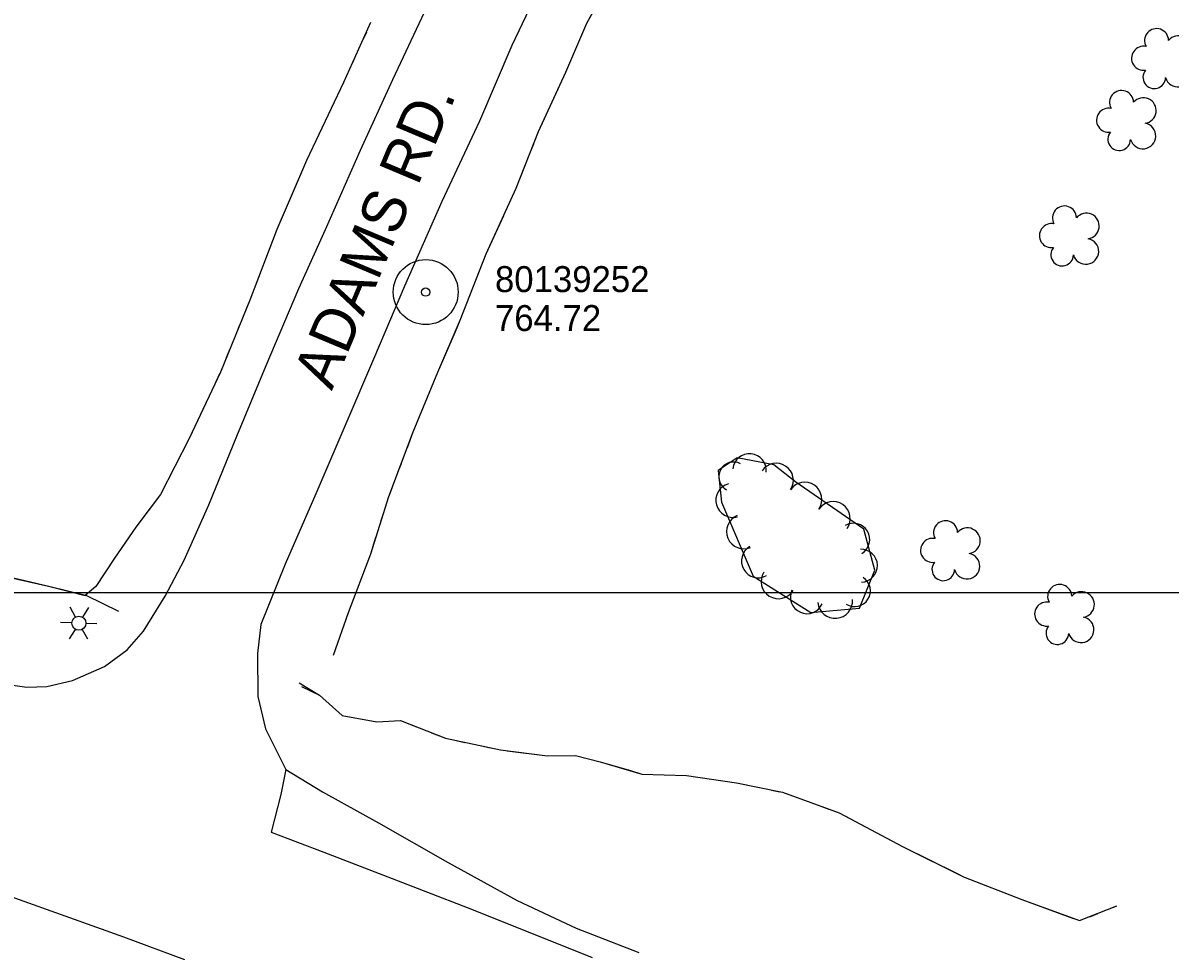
# Model space of a CAD drawing. Extents: x 591954 to 597000, y 198576 to 213500.
# Drawn here: x 595615.2 to 595880.1, y 204417.2 to 204631.6 of the extents above; entities that cross this region are included whole.
import ezdxf

# ---------------------------------------------------------------- set-up
doc = ezdxf.new("R2010")
doc.units = 0
for name, color, linetype in [('Level 10', 7, 'Continuous'), ('Level 11', 7, 'Continuous'), ('Level 14', 7, 'Continuous'), ('Level 18', 7, 'Continuous'), ('Level 19', 7, 'Continuous'), ('Level 3', 7, 'Continuous'), ('Level 6', 7, 'Continuous')]:
    doc.layers.add(name, color=color, linetype=linetype)

msp = doc.modelspace()

# ---------------------------------------------------------------- linework, layer by layer
at = {"layer": 'Level 10'}
for q in [(597000, 204500), (597000, 204500), (596500, 204500), (597000, 204500)]:
    msp.add_line((595000, 204500), q, dxfattribs=at)
at = {"layer": 'Level 11'}
for points in [[(595735.34, 204641.71), (595728.11, 204626.39), (595720.6, 204608.94), (595711.93, 204590.38), (595703.35, 204570.84), (595696.37, 204554.51), (595689.77, 204539.03), (595682.82, 204522.82), (595675.74, 204506.61), (595670.15, 204492.66), (595669.38, 204485.97), (595669.47, 204476.02), (595671.2, 204468.5), (595675.94, 204459.14)], [(595735.34, 204641.71), (595728.11, 204626.39), (595720.6, 204608.94), (595711.93, 204590.38), (595703.35, 204570.84), (595696.37, 204554.51), (595689.77, 204539.03), (595682.82, 204522.82), (595675.74, 204506.61), (595670.15, 204492.66), (595669.38, 204485.97), (595669.47, 204476.02), (595671.2, 204468.5), (595675.94, 204459.14)], [(595735.34, 204641.71), (595728.11, 204626.39), (595720.6, 204608.94), (595711.93, 204590.38), (595703.35, 204570.84), (595696.37, 204554.51), (595689.77, 204539.03), (595682.82, 204522.82), (595675.74, 204506.61), (595670.15, 204492.66), (595669.38, 204485.97), (595669.47, 204476.02), (595671.2, 204468.5), (595675.94, 204459.14)], [(595608.51, 204479.26), (595616.06, 204478.17), (595620.71, 204478.3), (595626.61, 204479.7), (595634.05, 204482.96), (595639.24, 204486.77), (595643.01, 204491.08), (595648.02, 204499.17), (595652.39, 204507.49), (595658.13, 204520.29), (595664.59, 204536.14), (595671.34, 204552.48), (595678.94, 204570.24), (595685.09, 204583.94), (595693.13, 204602.2), (595700.65, 204618.59), (595707.93, 204634.16)], [(595608.51, 204479.26), (595616.06, 204478.17), (595620.71, 204478.3), (595626.61, 204479.7), (595634.05, 204482.96), (595639.24, 204486.77), (595643.01, 204491.08), (595648.02, 204499.17), (595652.39, 204507.49), (595658.13, 204520.29), (595664.59, 204536.14), (595671.34, 204552.48), (595678.94, 204570.24), (595685.09, 204583.94), (595693.13, 204602.2), (595700.65, 204618.59), (595707.93, 204634.16)], [(595608.51, 204479.26), (595616.06, 204478.17), (595620.71, 204478.3), (595626.61, 204479.7), (595634.05, 204482.96), (595639.24, 204486.77), (595643.01, 204491.08), (595648.02, 204499.17), (595652.39, 204507.49), (595658.13, 204520.29), (595664.59, 204536.14), (595671.34, 204552.48), (595678.94, 204570.24), (595685.09, 204583.94), (595693.13, 204602.2), (595700.65, 204618.59), (595707.93, 204634.16)], [(595675.94, 204459.14), (595674.72, 204453.34), (595672.48, 204444.68)], [(595675.94, 204459.14), (595674.72, 204453.34), (595672.48, 204444.68)], [(595675.94, 204459.14), (595674.72, 204453.34), (595672.48, 204444.68)], [(595675.94, 204459.14), (595684.38, 204453.97), (595697.3, 204446.8), (595713.27, 204437.72), (595729.32, 204428.83), (595742.95, 204422.51), (595757.43, 204416.87)], [(595675.94, 204459.14), (595684.38, 204453.97), (595697.3, 204446.8), (595713.27, 204437.72), (595729.32, 204428.83), (595742.95, 204422.51), (595757.43, 204416.87)], [(595675.94, 204459.14), (595684.38, 204453.97), (595697.3, 204446.8), (595713.27, 204437.72), (595729.32, 204428.83), (595742.95, 204422.51), (595757.43, 204416.87)], [(595672.48, 204444.68), (595684.68, 204440.02), (595699.46, 204434.36), (595717.79, 204427.21), (595732.67, 204421.31), (595746.68, 204415.71)], [(595672.48, 204444.68), (595684.68, 204440.02), (595699.46, 204434.36), (595717.79, 204427.21), (595732.67, 204421.31), (595746.68, 204415.71)], [(595672.48, 204444.68), (595684.68, 204440.02), (595699.46, 204434.36), (595717.79, 204427.21), (595732.67, 204421.31), (595746.68, 204415.71)], [(595612.15, 204429.84), (595625.92, 204424.92), (595638.43, 204420.47), (595652.48, 204415.25)], [(595612.15, 204429.84), (595625.92, 204424.92), (595638.43, 204420.47), (595652.48, 204415.25)], [(595612.15, 204429.84), (595625.92, 204424.92), (595638.43, 204420.47), (595652.48, 204415.25)]]:
    msp.add_lwpolyline(points, dxfattribs=at)
at = {"layer": 'Level 14'}
for p, q in [((595627.3, 204494.36), (595626.1, 204496.66)), ((595627.3, 204494.36), (595626.1, 204496.66)), ((595629, 204494.35), (595630.37, 204496.58)), ((595629, 204494.35), (595630.37, 204496.58)), ((595626.47, 204493), (595623.86, 204493.07)), ((595626.47, 204493), (595623.86, 204493.07)), ((595629.74, 204492.91), (595632.26, 204492.84)), ((595629.74, 204492.91), (595632.26, 204492.84)), ((595627.22, 204491.51), (595625.86, 204489.32)), ((595627.22, 204491.51), (595625.86, 204489.32)), ((595628.86, 204491.46), (595630.1, 204489.29)), ((595628.86, 204491.46), (595630.1, 204489.29))]:
    msp.add_line(p, q, dxfattribs=at)
msp.add_circle((595628.1, 204492.93), 1.64, dxfattribs=at)
msp.add_circle((595628.1, 204492.93), 1.64, dxfattribs=at)
at = {"layer": 'Level 18'}
msp.add_lwpolyline([(595793.68, 204525.49), (595788.6, 204529.53), (595780.17, 204531.18), (595775.75, 204528.2), (595776.55, 204520.92), (595783.82, 204503.78), (595797.19, 204495.43), (595808.43, 204496.44), (595811.95, 204505.2), (595809.42, 204514.69), (595793.68, 204525.49)], dxfattribs=at)
msp.add_lwpolyline([(595793.68, 204525.49), (595788.6, 204529.53), (595780.17, 204531.18), (595775.75, 204528.2), (595776.55, 204520.92), (595783.82, 204503.78), (595797.19, 204495.43), (595808.43, 204496.44), (595811.95, 204505.2), (595809.42, 204514.69), (595793.68, 204525.49)], dxfattribs=at)
msp.add_lwpolyline([(595793.68, 204525.49), (595788.6, 204529.53), (595780.17, 204531.18), (595775.75, 204528.2), (595776.55, 204520.92), (595783.82, 204503.78), (595797.19, 204495.43), (595808.43, 204496.44), (595811.95, 204505.2), (595809.42, 204514.69), (595793.68, 204525.49)], dxfattribs=at)
for centre, radius, start, end in [((595877.04, 204627.54), 2.78, 1.3946, 209.1675), ((595877.04, 204627.54), 2.78, 1.3946, 209.1675), ((595877.04, 204627.54), 2.78, 1.3946, 209.1675), ((595882.08, 204625.69), 2.97, 278.4237, 139.6575), ((595882.08, 204625.69), 2.97, 278.4237, 139.6575), ((595882.08, 204625.69), 2.97, 278.4237, 139.6575), ((595874.04, 204623.47), 2.78, 78.0716, 279.0826), ((595874.04, 204623.47), 2.78, 78.0716, 279.0826), ((595874.04, 204623.47), 2.78, 78.0716, 279.0826), ((595881.97, 204619.83), 2.97, 196.0745, 79.0477), ((595881.97, 204619.83), 2.97, 196.0745, 79.0477), ((595881.97, 204619.83), 2.97, 196.0745, 79.0477), ((595876.5, 204619.07), 2.61, 140.7797, 358.7123), ((595876.5, 204619.07), 2.61, 140.7797, 358.7123), ((595876.5, 204619.07), 2.61, 140.7797, 358.7123), ((595868.94, 204613.24), 2.78, 1.3946, 209.1675), ((595868.94, 204613.24), 2.78, 1.3946, 209.1675), ((595868.94, 204613.24), 2.78, 1.3946, 209.1675), ((595873.98, 204611.38), 2.97, 278.4237, 139.6575), ((595873.98, 204611.38), 2.97, 278.4237, 139.6575), ((595873.98, 204611.38), 2.97, 278.4237, 139.6575), ((595865.94, 204609.16), 2.78, 78.0716, 279.0826), ((595865.94, 204609.16), 2.78, 78.0716, 279.0826), ((595865.94, 204609.16), 2.78, 78.0716, 279.0826), ((595868.4, 204604.76), 2.61, 140.7797, 358.7123), ((595868.4, 204604.76), 2.61, 140.7797, 358.7123), ((595868.4, 204604.76), 2.61, 140.7797, 358.7123), ((595873.87, 204605.53), 2.97, 196.0745, 79.0477), ((595873.87, 204605.53), 2.97, 196.0745, 79.0477), ((595873.87, 204605.53), 2.97, 196.0745, 79.0477), ((595855.76, 204586.56), 2.78, 1.3946, 209.1675), ((595855.76, 204586.56), 2.78, 1.3946, 209.1675), ((595855.76, 204586.56), 2.78, 1.3946, 209.1675), ((595852.76, 204582.49), 2.78, 78.0716, 279.0826), ((595852.76, 204582.49), 2.78, 78.0716, 279.0826), ((595852.76, 204582.49), 2.78, 78.0716, 279.0826), ((595860.8, 204584.71), 2.97, 278.4237, 139.6575), ((595860.8, 204584.71), 2.97, 278.4237, 139.6575), ((595860.8, 204584.71), 2.97, 278.4237, 139.6575), ((595855.22, 204578.09), 2.61, 140.7797, 358.7123), ((595855.22, 204578.09), 2.61, 140.7797, 358.7123), ((595855.22, 204578.09), 2.61, 140.7797, 358.7123), ((595860.69, 204578.85), 2.97, 196.0745, 79.0477), ((595860.69, 204578.85), 2.97, 196.0745, 79.0477), ((595860.69, 204578.85), 2.97, 196.0745, 79.0477), ((595783, 204528.22), 3.87, 354.0743, 174.059), ((595783, 204528.22), 3.87, 354.0743, 174.059), ((595783, 204528.22), 3.87, 354.0743, 174.059), ((595779.33, 204526.77), 3.42, 61.9436, 241.9282), ((595779.33, 204526.77), 3.42, 61.9436, 241.9282), ((595779.33, 204526.77), 3.42, 61.9436, 241.9282), ((595789.21, 204525.97), 3.92, 326.8367, 146.8214), ((595789.21, 204525.97), 3.92, 326.8367, 146.8214), ((595789.21, 204525.97), 3.92, 326.8367, 146.8214), ((595779.18, 204521.33), 3.95, 105.2545, 285.2392), ((595779.18, 204521.33), 3.95, 105.2545, 285.2392), ((595779.18, 204521.33), 3.95, 105.2545, 285.2392), ((595795.76, 204521.55), 3.95, 325.5444, 145.5291), ((595795.76, 204521.55), 3.95, 325.5444, 145.5291), ((595795.76, 204521.55), 3.95, 325.5444, 145.5291), ((595802.29, 204517.04), 3.99, 325.5332, 145.5178), ((595802.29, 204517.04), 3.99, 325.5332, 145.5178), ((595802.29, 204517.04), 3.99, 325.5332, 145.5178), ((595781.7, 204514.12), 3.99, 112.9942, 292.9789), ((595781.7, 204514.12), 3.99, 112.9942, 292.9789), ((595781.7, 204514.12), 3.99, 112.9942, 292.9789), ((595828.3, 204513.85), 2.78, 1.3946, 209.1675), ((595828.3, 204513.85), 2.78, 1.3946, 209.1675), ((595828.3, 204513.85), 2.78, 1.3946, 209.1675), ((595807.03, 204512.28), 3.75, 301.1586, 121.1433), ((595807.03, 204512.28), 3.75, 301.1586, 121.1433), ((595807.03, 204512.28), 3.75, 301.1586, 121.1433), ((595833.34, 204511.99), 2.97, 278.4237, 139.6575), ((595833.34, 204511.99), 2.97, 278.4237, 139.6575), ((595833.34, 204511.99), 2.97, 278.4237, 139.6575), ((595825.3, 204509.77), 2.78, 78.0716, 279.0826), ((595825.3, 204509.77), 2.78, 78.0716, 279.0826), ((595825.3, 204509.77), 2.78, 78.0716, 279.0826), ((595785.03, 204507.29), 3.87, 119.9333, 299.918), ((595785.03, 204507.29), 3.87, 119.9333, 299.918), ((595785.03, 204507.29), 3.87, 119.9333, 299.918), ((595808.76, 204506.23), 3.8, 271.5833, 91.568), ((595808.76, 204506.23), 3.8, 271.5833, 91.568), ((595808.76, 204506.23), 3.8, 271.5833, 91.568), ((595833.23, 204506.13), 2.97, 196.0745, 79.0477), ((595833.23, 204506.13), 2.97, 196.0745, 79.0477), ((595833.23, 204506.13), 2.97, 196.0745, 79.0477), ((595827.76, 204505.37), 2.61, 140.7797, 358.7123), ((595827.76, 204505.37), 2.61, 140.7797, 358.7123), ((595827.76, 204505.37), 2.61, 140.7797, 358.7123), ((595789.69, 204502.58), 3.99, 148.016, 328.0007), ((595789.69, 204502.58), 3.99, 148.016, 328.0007), ((595789.69, 204502.58), 3.99, 148.016, 328.0007), ((595807.29, 204500.42), 3.65, 237.7394, 57.724), ((595807.29, 204500.42), 3.65, 237.7394, 57.724), ((595807.29, 204500.42), 3.65, 237.7394, 57.724), ((595796.3, 204498.99), 3.85, 156.2925, 336.2772), ((595796.3, 204498.99), 3.85, 156.2925, 336.2772), ((595796.3, 204498.99), 3.85, 156.2925, 336.2772), ((595854.65, 204499.12), 2.78, 1.3946, 209.1675), ((595854.65, 204499.12), 2.78, 1.3946, 209.1675), ((595854.65, 204499.12), 2.78, 1.3946, 209.1675), ((595802.8, 204498.04), 3.99, 185.1403, 5.125), ((595802.8, 204498.04), 3.99, 185.1403, 5.125), ((595802.8, 204498.04), 3.99, 185.1403, 5.125), ((595851.65, 204495.04), 2.78, 78.0716, 279.0826), ((595851.65, 204495.04), 2.78, 78.0716, 279.0826), ((595851.65, 204495.04), 2.78, 78.0716, 279.0826), ((595859.7, 204497.26), 2.97, 278.4237, 139.6575), ((595859.7, 204497.26), 2.97, 278.4237, 139.6575), ((595859.7, 204497.26), 2.97, 278.4237, 139.6575), ((595859.59, 204491.41), 2.97, 196.0745, 79.0477), ((595859.59, 204491.41), 2.97, 196.0745, 79.0477), ((595859.59, 204491.41), 2.97, 196.0745, 79.0477), ((595854.12, 204490.64), 2.61, 140.7797, 358.7123), ((595854.12, 204490.64), 2.61, 140.7797, 358.7123), ((595854.12, 204490.64), 2.61, 140.7797, 358.7123)]:
    msp.add_arc(centre, radius, start, end, dxfattribs=at)
at = {"layer": 'Level 19'}
for p, q in [((595615.65, 204502.7), (595609.8, 204504.04)), ((595621.5, 204501.36), (595615.65, 204502.7)), ((595629.91, 204499.26), (595621.5, 204501.36)), ((595637.33, 204495.65), (595629.91, 204499.26))]:
    msp.add_line(p, q, dxfattribs=at)
for points in [[(595686.94, 204485.53), (595690.36, 204495.43), (595695.51, 204508.98), (595699.73, 204522.25), (595705.34, 204537.13), (595711.04, 204550.92), (595716.2, 204562.99), (595722.18, 204578.25), (595729.14, 204593.48), (595734.27, 204606.54), (595740.58, 204620.27), (595745.45, 204631.55), (595751.79, 204643.05), (595758.34, 204656.15), (595765.36, 204670.63), (595772.35, 204684.81), (595780.94, 204698.03), (595790.55, 204710.72), (595802.38, 204724.43), (595815.77, 204738.11), (595827.64, 204746.52), (595835.96, 204752.76), (595848.71, 204760.8), (595860.93, 204767.13)], [(595686.94, 204485.53), (595690.36, 204495.43), (595695.51, 204508.98), (595699.73, 204522.25), (595705.34, 204537.13), (595711.04, 204550.92), (595716.2, 204562.99), (595722.18, 204578.25), (595729.14, 204593.48), (595734.27, 204606.54), (595740.58, 204620.27), (595745.45, 204631.55), (595751.79, 204643.05), (595758.34, 204656.15), (595765.36, 204670.63), (595772.35, 204684.81), (595780.94, 204698.03), (595790.55, 204710.72), (595802.38, 204724.43), (595815.77, 204738.11), (595827.64, 204746.52), (595835.96, 204752.76), (595848.71, 204760.8), (595860.93, 204767.13)], [(595686.94, 204485.53), (595690.36, 204495.43), (595695.51, 204508.98), (595699.73, 204522.25), (595705.34, 204537.13), (595711.04, 204550.92), (595716.2, 204562.99), (595722.18, 204578.25), (595729.14, 204593.48), (595734.27, 204606.54), (595740.58, 204620.27), (595745.45, 204631.55), (595751.79, 204643.05), (595758.34, 204656.15), (595765.36, 204670.63), (595772.35, 204684.81), (595780.94, 204698.03), (595790.55, 204710.72), (595802.38, 204724.43), (595815.77, 204738.11), (595827.64, 204746.52), (595835.96, 204752.76), (595848.71, 204760.8), (595860.93, 204767.13)], [(595734.68, 204607.43), (595740.58, 204620.27), (595745.45, 204631.55), (595746.7, 204633.82)], [(595695.47, 204631.7), (595689.22, 204617.86), (595680.7, 204599.87), (595673.8, 204583.9), (595667.57, 204567.61), (595660.81, 204550.94), (595653.58, 204535.59), (595646.95, 204522.64), (595641.24, 204515.1), (595636.3, 204507.97), (595632.01, 204501.45), (595629.58, 204499.37)], [(595695.47, 204631.7), (595689.22, 204617.86), (595680.7, 204599.87), (595673.8, 204583.9), (595667.57, 204567.61), (595660.81, 204550.94), (595653.58, 204535.59), (595646.95, 204522.64), (595641.24, 204515.1), (595636.3, 204507.97), (595632.01, 204501.45), (595629.58, 204499.37)], [(595695.47, 204631.7), (595689.22, 204617.86), (595680.7, 204599.87), (595673.8, 204583.9), (595667.57, 204567.61), (595660.81, 204550.94), (595653.58, 204535.59), (595646.95, 204522.64), (595641.24, 204515.1), (595636.3, 204507.97), (595632.01, 204501.45), (595629.58, 204499.37)], [(595694.5, 204629.54), (595693.67, 204627.72)], [(595692.03, 204624.07), (595691.2, 204622.25)], [(595689.56, 204618.6), (595689.22, 204617.86), (595680.7, 204599.87), (595677.42, 204592.27)], [(595732.43, 204601.87), (595733.17, 204603.73)], [(595730.24, 204596.29), (595730.97, 204598.15)], [(595677.42, 204592.27), (595673.8, 204583.9), (595667.57, 204567.61), (595666.65, 204565.35)], [(595727.9, 204590.77), (595728.73, 204592.59)], [(595715.08, 204560.37), (595716.2, 204562.99), (595722.18, 204578.25), (595726.23, 204587.13)], [(595665.15, 204561.64), (595664.4, 204559.79)], [(595704, 204533.57), (595705.34, 204537.13), (595711.04, 204550.92), (595715.08, 204560.37)], [(595662.89, 204556.08), (595662.14, 204554.23)], [(595660.61, 204550.53), (595659.76, 204548.72)], [(595658.06, 204545.1), (595653.58, 204535.59), (595646.95, 204522.64), (595644.57, 204519.5)], [(595701.88, 204527.96), (595702.59, 204529.83)], [(595699.77, 204522.35), (595700.47, 204524.22)], [(595644.57, 204519.5), (595641.24, 204515.1), (595636.3, 204507.97), (595632.01, 204501.45), (595629.58, 204499.37)], [(595644.57, 204519.5), (595641.24, 204515.1), (595636.3, 204507.97), (595632.01, 204501.45), (595629.58, 204499.37)], [(595644.57, 204519.5), (595641.24, 204515.1), (595636.3, 204507.97), (595632.01, 204501.45), (595629.58, 204499.37)], [(595697.94, 204516.63), (595698.55, 204518.54)], [(595686.94, 204485.53), (595690.36, 204495.43), (595695.51, 204508.98), (595696.73, 204512.82)], [(595609.04, 204504.22), (595621.06, 204501.46), (595629.58, 204499.37)], [(595609.04, 204504.22), (595621.06, 204501.46), (595629.58, 204499.37)], [(595609.04, 204504.22), (595621.06, 204501.46), (595629.58, 204499.37)], [(595678.97, 204479.18), (595683.71, 204476.34), (595688.94, 204471.6), (595696.95, 204470.15), (595702.38, 204470.43), (595705.84, 204469.07)], [(595679.5, 204478.31), (595683.71, 204476.34), (595688.94, 204471.6), (595696.95, 204470.15), (595702.38, 204470.43), (595712.79, 204466.35), (595725.52, 204463.65), (595736.35, 204462.27), (595742.84, 204462.35), (595748.5, 204460.91), (595758.17, 204458.09), (595768.43, 204457.74), (595780.02, 204456.04), (595790.66, 204453.86), (595803.7, 204449.12), (595818.37, 204441.33), (595832.47, 204434.37), (595845.89, 204429.06), (595859.26, 204424.21), (595867.88, 204427.6)], [(595679.5, 204478.31), (595683.71, 204476.34), (595688.94, 204471.6), (595696.95, 204470.15), (595702.38, 204470.43), (595712.79, 204466.35), (595725.52, 204463.65), (595736.35, 204462.27), (595742.84, 204462.35), (595748.5, 204460.91), (595758.17, 204458.09), (595768.43, 204457.74), (595780.02, 204456.04), (595790.66, 204453.86), (595803.7, 204449.12), (595818.37, 204441.33), (595832.47, 204434.37), (595845.89, 204429.06), (595859.26, 204424.21), (595867.88, 204427.6)], [(595679.5, 204478.31), (595683.71, 204476.34), (595688.94, 204471.6), (595696.95, 204470.15), (595702.38, 204470.43), (595712.79, 204466.35), (595725.52, 204463.65), (595736.35, 204462.27), (595742.84, 204462.35), (595748.5, 204460.91), (595758.17, 204458.09), (595768.43, 204457.74), (595780.02, 204456.04), (595790.66, 204453.86), (595803.7, 204449.12), (595818.37, 204441.33), (595832.47, 204434.37), (595845.89, 204429.06), (595859.26, 204424.21), (595867.88, 204427.6)], [(595709.56, 204467.61), (595711.42, 204466.88)], [(595715.27, 204465.82), (595717.22, 204465.41)], [(595721.14, 204464.58), (595723.09, 204464.17)], [(595721.14, 204464.58), (595723.09, 204464.17)], [(595721.14, 204464.58), (595723.09, 204464.17)], [(595727.03, 204463.46), (595736.35, 204462.27), (595742.84, 204462.35), (595748.5, 204460.91), (595755.48, 204458.88)], [(595755.48, 204458.88), (595758.17, 204458.09), (595768.43, 204457.74), (595780.02, 204456.04), (595784.15, 204455.19)], [(595788.07, 204454.39), (595790.03, 204453.99)], [(595793.82, 204452.71), (595795.7, 204452.03)], [(595799.45, 204450.66), (595801.33, 204449.98)], [(595805.01, 204448.43), (595818.37, 204441.33), (595830.81, 204435.19)], [(595830.81, 204435.19), (595832.47, 204434.37), (595845.89, 204429.06), (595857.84, 204424.72)], [(595867.16, 204427.32), (595867.88, 204427.6)], [(595861.58, 204425.12), (595863.44, 204425.85)]]:
    msp.add_lwpolyline(points, dxfattribs=at)
at = {"layer": 'Level 6'}
for radius in [7.5, 7.5, 7.5, 7.5, 0.96, 0.96, 0.96, 0.96]:
    msp.add_circle((595708.21, 204569.44), radius, dxfattribs=at)

# ---------------------------------------------------------------- texts
at = {"layer": 'Level 3'}
msp.add_text('ADAMS RD.', height=10, rotation=67.1925, dxfattribs=at).set_placement((595686.51, 204546.51))
msp.add_text('ADAMS RD.', height=10, rotation=67.1925, dxfattribs=at).set_placement((595686.51, 204546.51))
msp.add_text('ADAMS RD.', height=10, rotation=67.1925, dxfattribs=at).set_placement((595686.51, 204546.51))
at = {"layer": 'Level 6'}
for s, p in [('80139252', (595724.21, 204569.44)), ('80139252', (595724.21, 204569.44)), ('80139252', (595724.21, 204569.44)), ('80139252', (595724.21, 204569.44)), ('764.72', (595724.21, 204560.44)), ('764.72', (595724.21, 204560.44)), ('764.72', (595724.21, 204560.44)), ('764.72', (595724.21, 204560.44))]:
    msp.add_text(s, height=6, dxfattribs=at).set_placement(p)

doc.saveas('drawing.dxf')
